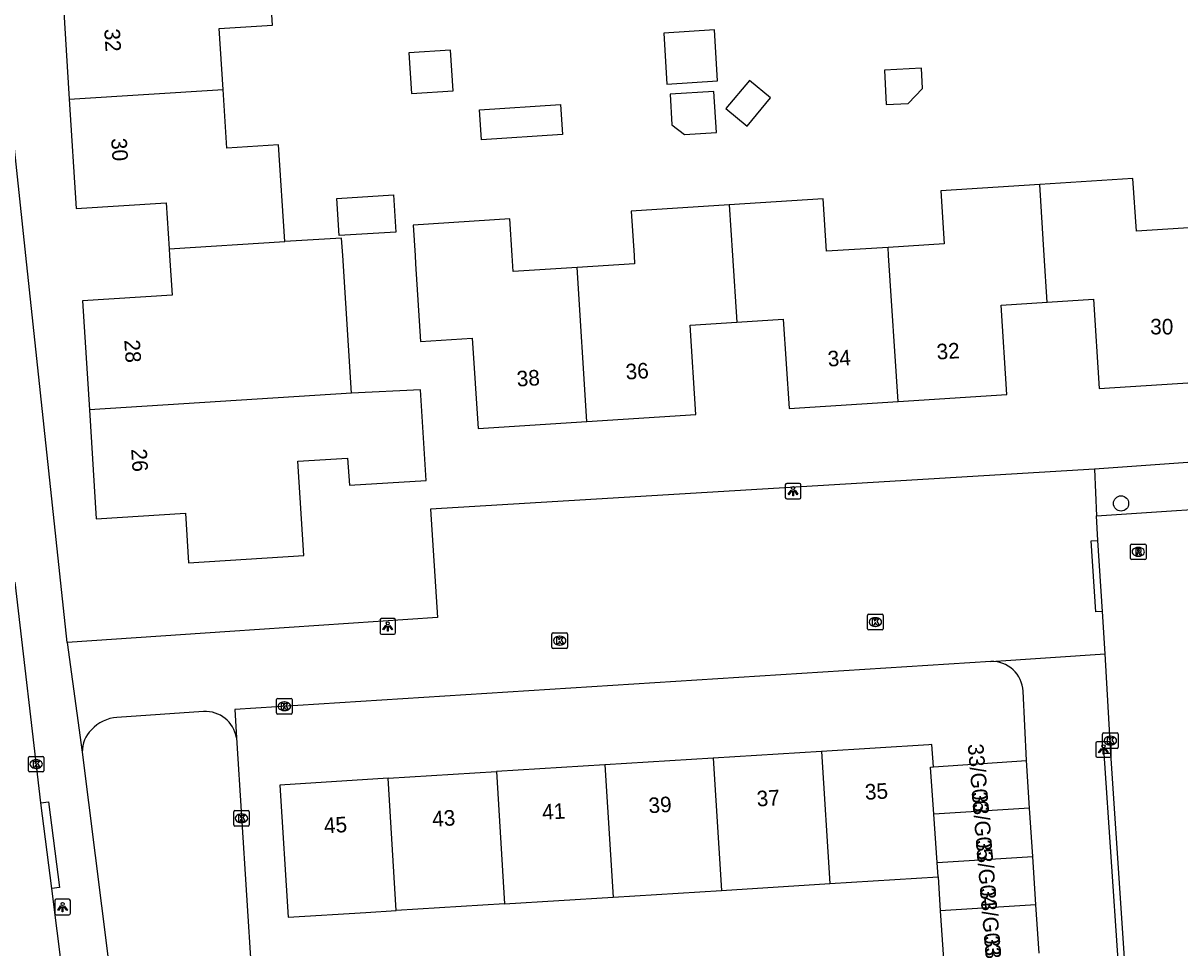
# Model space of a CAD drawing. Extents: x 159689 to 160786, y 387323 to 388339.
# Drawn here: x 160150.5 to 160224.8, y 388205.5 to 388264.9 of the extents above; entities that cross this region are included whole.
import ezdxf

# ---------------------------------------------------------------- set-up
doc = ezdxf.new("R2010")
doc.units = 0
for name, color, linetype in [('IMGEO_Boom', 7, 'Continuous'), ('IMGEO_Kolk', 7, 'Continuous'), ('IMGEO_Lichtpunt', 7, 'Continuous'), ('IMGEO_Pand', 7, 'Continuous'), ('IMGEO_Pand_nummerreeks', 7, 'Continuous'), ('IMGEO_Parkeervlak_open', 7, 'Continuous'), ('IMGEO_Rijbaan_lokaal_gesloten', 7, 'Continuous'), ('IMGEO_Rijbaan_lokaal_open', 7, 'Continuous'), ('IMGEO_Rioolput', 7, 'Continuous'), ('IMGEO_Voetpad_open', 7, 'Continuous')]:
    doc.layers.add(name, color=color, linetype=linetype)

msp = doc.modelspace()

# ---------------------------------------------------------------- linework, layer by layer
at = {"layer": 'IMGEO_Boom'}
msp.add_circle((160221.066, 388234.074), 0.489, dxfattribs=at)
at = {"layer": 'IMGEO_Kolk'}
for p, q in [((160204.787, 388226.03), (160204.787, 388226.882)), ((160204.862, 388226.956), (160205.714, 388226.956)), ((160205.275, 388226.736), (160205.3, 388226.736)), ((160205.788, 388226.882), (160205.788, 388226.03)), ((160184.511, 388224.836), (160184.511, 388225.688)), ((160184.586, 388225.762), (160185.438, 388225.762)), ((160185.512, 388225.688), (160185.512, 388224.836)), ((160205.714, 388225.956), (160204.862, 388225.956)), ((160205.298, 388226.176), (160205.273, 388226.176)), ((160185.022, 388224.982), (160184.997, 388224.982)), ((160184.999, 388225.542), (160185.024, 388225.542)), ((160185.438, 388224.762), (160184.586, 388224.762)), ((160166.824, 388220.625), (160166.824, 388221.477)), ((160166.899, 388221.551), (160167.751, 388221.551)), ((160167.312, 388221.331), (160167.337, 388221.331)), ((160167.825, 388221.477), (160167.825, 388220.625)), ((160167.751, 388220.551), (160166.899, 388220.551)), ((160167.335, 388220.771), (160167.31, 388220.771)), ((160219.88, 388218.415), (160219.88, 388219.267)), ((160219.955, 388219.341), (160220.807, 388219.341)), ((160220.368, 388219.121), (160220.393, 388219.121)), ((160220.881, 388219.267), (160220.881, 388218.415)), ((160220.807, 388218.341), (160219.955, 388218.341)), ((160220.391, 388218.561), (160220.366, 388218.561)), ((160150.883, 388216.907), (160150.883, 388217.759)), ((160150.958, 388217.833), (160151.81, 388217.833)), ((160151.371, 388217.613), (160151.396, 388217.613)), ((160151.884, 388217.759), (160151.884, 388216.907)), ((160151.81, 388216.833), (160150.958, 388216.833)), ((160151.394, 388217.053), (160151.369, 388217.053)), ((160164.069, 388213.428), (160164.069, 388214.28)), ((160164.144, 388214.354), (160164.996, 388214.354)), ((160164.557, 388214.134), (160164.582, 388214.134)), ((160165.07, 388214.28), (160165.07, 388213.428)), ((160164.996, 388213.354), (160164.144, 388213.354)), ((160164.58, 388213.574), (160164.555, 388213.574))]:
    msp.add_line(p, q, dxfattribs=at)
for points in [[(160204.787, 388226.03), (160204.787, 388226.882)], [(160204.862, 388226.956), (160205.714, 388226.956)], [(160205.108, 388226.656), (160205.231, 388226.656), (160205.231, 388226.505), (160205.361, 388226.656), (160205.525, 388226.656), (160205.379, 388226.505), (160205.532, 388226.256), (160205.38, 388226.256), (160205.295, 388226.42), (160205.231, 388226.353), (160205.231, 388226.256), (160205.108, 388226.256), (160205.108, 388226.656)], [(160205.788, 388226.882), (160205.788, 388226.03)], [(160184.511, 388224.836), (160184.511, 388225.688)], [(160184.586, 388225.762), (160185.438, 388225.762)], [(160185.512, 388225.688), (160185.512, 388224.836)], [(160205.714, 388225.956), (160204.862, 388225.956)], [(160184.832, 388225.462), (160184.955, 388225.462), (160184.955, 388225.311), (160185.085, 388225.462), (160185.249, 388225.462), (160185.103, 388225.311), (160185.256, 388225.062), (160185.104, 388225.062), (160185.019, 388225.226), (160184.955, 388225.159), (160184.955, 388225.062), (160184.832, 388225.062), (160184.832, 388225.462)], [(160185.438, 388224.762), (160184.586, 388224.762)], [(160166.824, 388220.625), (160166.824, 388221.477)], [(160166.899, 388221.551), (160167.751, 388221.551)], [(160167.145, 388221.251), (160167.268, 388221.251), (160167.268, 388221.1), (160167.398, 388221.251), (160167.562, 388221.251), (160167.416, 388221.1), (160167.569, 388220.851), (160167.417, 388220.851), (160167.332, 388221.015), (160167.268, 388220.948), (160167.268, 388220.851), (160167.145, 388220.851), (160167.145, 388221.251)], [(160167.825, 388221.477), (160167.825, 388220.625)], [(160167.751, 388220.551), (160166.899, 388220.551)], [(160219.88, 388218.415), (160219.88, 388219.267)], [(160219.955, 388219.341), (160220.807, 388219.341)], [(160220.201, 388219.041), (160220.324, 388219.041), (160220.324, 388218.89), (160220.454, 388219.041), (160220.618, 388219.041), (160220.472, 388218.89), (160220.625, 388218.641), (160220.473, 388218.641), (160220.388, 388218.805), (160220.324, 388218.738), (160220.324, 388218.641), (160220.201, 388218.641), (160220.201, 388219.041)], [(160220.881, 388219.267), (160220.881, 388218.415)], [(160220.807, 388218.341), (160219.955, 388218.341)], [(160150.883, 388216.907), (160150.883, 388217.759)], [(160150.958, 388217.833), (160151.81, 388217.833)], [(160151.204, 388217.533), (160151.327, 388217.533), (160151.327, 388217.382), (160151.457, 388217.533), (160151.621, 388217.533), (160151.475, 388217.382), (160151.628, 388217.133), (160151.476, 388217.133), (160151.391, 388217.297), (160151.327, 388217.23), (160151.327, 388217.133), (160151.204, 388217.133), (160151.204, 388217.533)], [(160151.884, 388217.759), (160151.884, 388216.907)], [(160151.81, 388216.833), (160150.958, 388216.833)], [(160164.069, 388213.428), (160164.069, 388214.28)], [(160164.144, 388214.354), (160164.996, 388214.354)], [(160164.39, 388214.054), (160164.513, 388214.054), (160164.513, 388213.903), (160164.643, 388214.054), (160164.807, 388214.054), (160164.661, 388213.903), (160164.814, 388213.654), (160164.662, 388213.654), (160164.577, 388213.818), (160164.513, 388213.751), (160164.513, 388213.654), (160164.39, 388213.654), (160164.39, 388214.054)], [(160165.07, 388214.28), (160165.07, 388213.428)], [(160164.996, 388213.354), (160164.144, 388213.354)]]:
    msp.add_lwpolyline(points, dxfattribs=at)
for centre, start, end in [((160204.864, 388226.88), 91.55205, 178.44795), ((160204.864, 388226.88), 91.55205, 178.44795), ((160205.712, 388226.88), 1.55205, 88.44795), ((160205.712, 388226.88), 1.55205, 88.44795), ((160184.588, 388225.686), 91.55205, 178.44795), ((160184.588, 388225.686), 91.55205, 178.44795), ((160185.436, 388225.686), 1.55205, 88.44795), ((160185.436, 388225.686), 1.55205, 88.44795), ((160204.864, 388226.032), 181.55205, 268.44795), ((160204.864, 388226.032), 181.55205, 268.44795), ((160205.712, 388226.032), 271.55205, 358.44795), ((160205.712, 388226.032), 271.55205, 358.44795), ((160184.588, 388224.838), 181.55205, 268.44795), ((160184.588, 388224.838), 181.55205, 268.44795), ((160185.436, 388224.838), 271.55205, 358.44795), ((160185.436, 388224.838), 271.55205, 358.44795), ((160166.901, 388221.475), 91.55205, 178.44795), ((160166.901, 388221.475), 91.55205, 178.44795), ((160167.749, 388221.475), 1.55205, 88.44795), ((160167.749, 388221.475), 1.55205, 88.44795), ((160166.901, 388220.627), 181.55205, 268.44795), ((160166.901, 388220.627), 181.55205, 268.44795), ((160167.749, 388220.627), 271.55205, 358.44795), ((160167.749, 388220.627), 271.55205, 358.44795), ((160219.957, 388219.265), 91.55205, 178.44795), ((160219.957, 388219.265), 91.55205, 178.44795), ((160220.805, 388219.265), 1.55205, 88.44795), ((160220.805, 388219.265), 1.55205, 88.44795), ((160219.957, 388218.417), 181.55205, 268.44795), ((160219.957, 388218.417), 181.55205, 268.44795), ((160220.805, 388218.417), 271.55205, 358.44795), ((160220.805, 388218.417), 271.55205, 358.44795), ((160150.96, 388217.757), 91.55205, 178.44795), ((160150.96, 388217.757), 91.55205, 178.44795), ((160151.808, 388217.757), 1.55205, 88.44795), ((160151.808, 388217.757), 1.55205, 88.44795), ((160150.96, 388216.909), 181.55205, 268.44795), ((160150.96, 388216.909), 181.55205, 268.44795), ((160151.808, 388216.909), 271.55205, 358.44795), ((160151.808, 388216.909), 271.55205, 358.44795), ((160164.146, 388214.278), 91.55205, 178.44795), ((160164.146, 388214.278), 91.55205, 178.44795), ((160164.994, 388214.278), 1.55205, 88.44795), ((160164.994, 388214.278), 1.55205, 88.44795), ((160164.146, 388213.43), 181.55205, 268.44795), ((160164.146, 388213.43), 181.55205, 268.44795), ((160164.994, 388213.43), 271.55205, 358.44795), ((160164.994, 388213.43), 271.55205, 358.44795)]:
    msp.add_arc(centre, 0.0765, start, end, dxfattribs=at)
for centre, major_axis, ratio, start_param, end_param in [((160205.274, 388226.456), (-0.387, 0.002), 0.722429, 4.712389, 7.853982), ((160205.299, 388226.456), (-0.39, 0.002), 0.717154, 1.570796, 4.712389), ((160184.998, 388225.262), (-0.387, 0.002), 0.722429, 4.712389, 7.853982), ((160185.023, 388225.262), (-0.39, 0.002), 0.717154, 1.570796, 4.712389), ((160167.311, 388221.051), (-0.387, 0.002), 0.722429, 4.712389, 7.853982), ((160167.336, 388221.051), (-0.39, 0.002), 0.717154, 1.570796, 4.712389), ((160220.367, 388218.841), (-0.387, 0.002), 0.722429, 4.712389, 7.853982), ((160220.392, 388218.841), (-0.39, 0.002), 0.717154, 1.570796, 4.712389), ((160151.37, 388217.333), (-0.387, 0.002), 0.722429, 4.712389, 7.853982), ((160151.395, 388217.333), (-0.39, 0.002), 0.717154, 1.570796, 4.712389), ((160164.556, 388213.854), (-0.387, 0.002), 0.722429, 4.712389, 7.853982), ((160164.581, 388213.854), (-0.39, 0.002), 0.717154, 1.570796, 4.712389)]:
    msp.add_ellipse(centre, major_axis=major_axis, ratio=ratio, start_param=start_param, end_param=end_param, dxfattribs=at)
at = {"layer": 'IMGEO_Lichtpunt'}
for p, q in [((160200.402, 388235.357), (160199.594, 388235.357)), ((160200.402, 388235.357), (160199.594, 388235.357)), ((160199.5, 388235.262), (160199.5, 388234.455)), ((160199.5, 388235.262), (160199.5, 388234.455)), ((160200.496, 388234.455), (160200.496, 388235.262)), ((160200.496, 388234.455), (160200.496, 388235.262)), ((160199.594, 388234.361), (160200.402, 388234.361)), ((160199.594, 388234.361), (160200.402, 388234.361)), ((160173.468, 388226.582), (160173.468, 388225.775)), ((160173.468, 388226.582), (160173.468, 388225.775)), ((160174.37, 388226.677), (160173.562, 388226.677)), ((160174.37, 388226.677), (160173.562, 388226.677)), ((160174.464, 388225.775), (160174.464, 388226.582)), ((160174.464, 388225.775), (160174.464, 388226.582)), ((160173.562, 388225.681), (160174.37, 388225.681)), ((160173.562, 388225.681), (160174.37, 388225.681)), ((160219.438, 388218.678), (160219.438, 388217.871)), ((160219.438, 388218.678), (160219.438, 388217.871)), ((160220.34, 388218.773), (160219.532, 388218.773)), ((160220.34, 388218.773), (160219.532, 388218.773)), ((160220.434, 388217.871), (160220.434, 388218.678)), ((160220.434, 388217.871), (160220.434, 388218.678)), ((160219.532, 388217.777), (160220.34, 388217.777)), ((160219.532, 388217.777), (160220.34, 388217.777)), ((160152.582, 388208.559), (160152.582, 388207.752)), ((160152.582, 388208.559), (160152.582, 388207.752)), ((160153.484, 388208.654), (160152.676, 388208.654)), ((160153.484, 388208.654), (160152.676, 388208.654)), ((160153.578, 388207.752), (160153.578, 388208.559)), ((160153.578, 388207.752), (160153.578, 388208.559)), ((160152.676, 388207.658), (160153.484, 388207.658)), ((160152.676, 388207.658), (160153.484, 388207.658))]:
    msp.add_line(p, q, dxfattribs=at)
for points in [[(160199.874, 388234.926), (160199.913, 388234.898), (160199.725, 388234.636), (160199.687, 388234.663), (160199.874, 388234.926)], [(160199.976, 388234.878), (160200.023, 388234.878), (160200.023, 388234.556), (160199.976, 388234.556), (160199.976, 388234.878)], [(160200.086, 388234.898), (160200.124, 388234.925), (160200.311, 388234.663), (160200.272, 388234.635), (160200.086, 388234.898)], [(160173.842, 388226.246), (160173.881, 388226.218), (160173.693, 388225.956), (160173.655, 388225.983), (160173.842, 388226.246)], [(160173.944, 388226.198), (160173.991, 388226.198), (160173.991, 388225.876), (160173.944, 388225.876), (160173.944, 388226.198)], [(160174.054, 388226.218), (160174.092, 388226.245), (160174.279, 388225.983), (160174.24, 388225.955), (160174.054, 388226.218)], [(160219.812, 388218.342), (160219.851, 388218.314), (160219.663, 388218.052), (160219.625, 388218.079), (160219.812, 388218.342)], [(160219.914, 388218.294), (160219.961, 388218.294), (160219.961, 388217.972), (160219.914, 388217.972), (160219.914, 388218.294)], [(160220.024, 388218.314), (160220.062, 388218.341), (160220.249, 388218.079), (160220.21, 388218.051), (160220.024, 388218.314)], [(160152.956, 388208.223), (160152.995, 388208.195), (160152.807, 388207.933), (160152.769, 388207.96), (160152.956, 388208.223)], [(160153.058, 388208.175), (160153.105, 388208.175), (160153.105, 388207.853), (160153.058, 388207.853), (160153.058, 388208.175)], [(160153.168, 388208.195), (160153.206, 388208.222), (160153.393, 388207.96), (160153.354, 388207.932), (160153.168, 388208.195)]]:
    msp.add_lwpolyline(points, dxfattribs=at)
for centre in [(160199.999, 388235.06), (160173.967, 388226.38), (160219.937, 388218.476), (160153.081, 388208.357)]:
    msp.add_circle(centre, 0.0994, dxfattribs=at)
for centre, start, end in [((160199.594, 388235.262), 90, 180), ((160199.594, 388235.262), 90, 180), ((160200.402, 388235.262), 0, 90), ((160200.402, 388235.262), 0, 90), ((160199.594, 388234.455), 180, 270), ((160199.594, 388234.455), 180, 270), ((160200.402, 388234.455), 270, 0), ((160200.402, 388234.455), 270, 360), ((160173.562, 388226.582), 90, 180), ((160173.562, 388226.582), 90, 180), ((160174.37, 388226.582), 0, 90), ((160174.37, 388226.582), 0, 90), ((160173.562, 388225.775), 180, 270), ((160173.562, 388225.775), 180, 270), ((160174.37, 388225.775), 270, 0), ((160174.37, 388225.775), 270, 360), ((160219.532, 388218.678), 90, 180), ((160219.532, 388218.678), 90, 180), ((160220.34, 388218.678), 0, 90), ((160220.34, 388218.678), 0, 90), ((160219.532, 388217.871), 180, 270), ((160219.532, 388217.871), 180, 270), ((160220.34, 388217.871), 270, 0), ((160220.34, 388217.871), 270, 360), ((160152.676, 388208.559), 90, 180), ((160152.676, 388208.559), 90, 180), ((160153.484, 388208.559), 0, 90), ((160153.484, 388208.559), 0, 90), ((160152.676, 388207.752), 180, 270), ((160152.676, 388207.752), 180, 270), ((160153.484, 388207.752), 270, 0), ((160153.484, 388207.752), 270, 360)]:
    msp.add_arc(centre, 0.0946, start, end, dxfattribs=at)
at = {"layer": 'IMGEO_Pand'}
for points in [[(160158.656, 388270.345), (160158.841, 388267.42), (160153.07, 388267.055), (160153.513, 388260.038)], [(160163.387, 388260.661), (160163.14, 388264.565), (160166.56, 388264.781), (160166.371, 388267.776), (160171.934, 388268.136), (160174.601, 388268.308)], [(160191.691, 388264.273), (160191.901, 388260.996), (160195.153, 388261.204), (160194.943, 388264.481), (160191.691, 388264.273)], [(160175.323, 388263), (160175.49, 388260.4), (160178.159, 388260.571), (160177.992, 388263.172), (160175.323, 388263)], [(160205.98, 388259.688), (160207.393, 388259.759), (160208.313, 388260.725), (160208.249, 388262.018), (160205.87, 388261.899), (160205.98, 388259.688)], [(160153.513, 388260.038), (160163.387, 388260.661)], [(160167.347, 388250.887), (160166.953, 388257.107), (160163.625, 388256.896), (160163.387, 388260.661)], [(160195.687, 388259.433), (160197.042, 388258.307), (160198.546, 388260.117), (160197.191, 388261.243), (160195.687, 388259.433)], [(160153.513, 388260.038), (160153.957, 388253.021), (160159.737, 388253.387), (160159.925, 388250.418)], [(160192.099, 388260.363), (160192.221, 388258.377), (160193.019, 388257.768), (160195.08, 388257.895), (160194.917, 388260.537), (160192.099, 388260.363)], [(160179.854, 388259.349), (160185.056, 388259.685), (160185.18, 388257.769), (160179.978, 388257.432), (160179.854, 388259.349)], [(160226.077, 388251.812), (160222.052, 388251.552), (160221.833, 388254.937), (160215.841, 388254.55)], [(160170.839, 388251.269), (160170.688, 388253.657), (160174.344, 388253.889), (160174.495, 388251.501), (160170.839, 388251.269)], [(160215.841, 388254.55), (160209.484, 388254.14), (160209.703, 388250.751), (160206.1, 388250.519)], [(160216.325, 388247.001), (160216.132, 388250), (160215.841, 388254.55)], [(160195.896, 388253.24), (160189.601, 388252.834), (160189.784, 388250), (160189.818, 388249.469), (160186.123, 388249.23)], [(160206.1, 388250.519), (160202.144, 388250.264), (160201.927, 388253.629), (160195.896, 388253.24)], [(160195.896, 388253.24), (160196.104, 388250), (160196.38, 388245.717)], [(160186.123, 388249.23), (160182.028, 388248.966), (160181.961, 388250), (160181.81, 388252.341), (160175.59, 388251.939), (160175.716, 388250), (160175.751, 388249.456), (160176.073, 388244.466), (160179.39, 388244.68), (160179.764, 388238.885), (160186.762, 388239.336)], [(160159.925, 388250.418), (160167.347, 388250.887)], [(160171.631, 388241.144), (160171.07, 388250), (160170.999, 388251.118), (160167.347, 388250.887)], [(160159.925, 388250.418), (160159.951, 388250), (160160.112, 388247.448), (160154.358, 388247.084), (160154.801, 388240.08)], [(160206.74, 388240.622), (160206.133, 388250), (160206.1, 388250.519)], [(160186.762, 388239.336), (160186.123, 388249.23)], [(160216.325, 388247.001), (160219.287, 388247.192), (160219.657, 388241.459), (160226.715, 388241.914)], [(160206.74, 388240.622), (160213.738, 388241.073), (160213.367, 388246.81), (160216.325, 388247.001)], [(160186.762, 388239.336), (160193.76, 388239.788), (160193.39, 388245.524), (160196.38, 388245.717)], [(160196.38, 388245.717), (160199.369, 388245.91), (160199.74, 388240.17), (160206.74, 388240.622)], [(160154.801, 388240.08), (160155.244, 388233.076), (160160.965, 388233.438), (160161.167, 388230.255), (160168.568, 388230.723), (160168.185, 388236.781), (160171.389, 388236.983), (160171.499, 388235.237), (160176.439, 388235.549), (160176.072, 388241.358), (160171.631, 388241.144)], [(160171.631, 388241.144), (160154.801, 388240.08)], [(160209.024, 388217.161), (160208.919, 388218.589), (160208.728, 388218.577), (160201.83, 388218.149)], [(160194.868, 388217.717), (160187.907, 388217.285)], [(160201.83, 388218.149), (160194.868, 388217.717)], [(160194.868, 388217.717), (160195.395, 388209.228)], [(160201.83, 388218.149), (160202.357, 388209.659)], [(160209.024, 388217.161), (160214.997, 388217.562)], [(160215.195, 388214.508), (160214.997, 388217.562)], [(160173.983, 388216.421), (160180.944, 388216.853)], [(160187.907, 388217.285), (160180.944, 388216.853)], [(160180.944, 388216.853), (160181.471, 388208.366)], [(160187.907, 388217.285), (160188.434, 388208.797)], [(160209.033, 388214.126), (160208.826, 388217.148), (160209.024, 388217.161)], [(160173.983, 388216.421), (160167.044, 388215.99), (160167.57, 388207.505), (160172.561, 388207.814), (160174.51, 388207.935)], [(160174.51, 388207.935), (160173.983, 388216.421)], [(160215.195, 388214.508), (160209.033, 388214.126)], [(160215.396, 388211.402), (160215.195, 388214.508)], [(160209.246, 388211.02), (160209.033, 388214.126)], [(160209.246, 388211.02), (160215.396, 388211.402)], [(160209.31, 388210.089), (160209.246, 388211.02)], [(160215.598, 388208.296), (160215.396, 388211.402)], [(160202.357, 388209.659), (160209.31, 388210.089)], [(160209.31, 388210.089), (160209.455, 388207.914)], [(160195.395, 388209.228), (160202.357, 388209.659)], [(160181.471, 388208.366), (160188.434, 388208.797)], [(160188.434, 388208.797), (160195.395, 388209.228)], [(160181.471, 388208.366), (160174.51, 388207.935)], [(160215.598, 388208.296), (160209.455, 388207.914)], [(160209.455, 388207.914), (160209.662, 388204.808)], [(160215.799, 388205.19), (160215.598, 388208.296)]]:
    msp.add_lwpolyline(points, dxfattribs=at)
at = {"layer": 'IMGEO_Parkeervlak_open'}
msp.add_lwpolyline([(160164.248, 388219.017), (160165.847, 388193.762)], dxfattribs=at)
at = {"layer": 'IMGEO_Rijbaan_lokaal_gesloten'}
for points in [[(160151.687, 388214.852), (160150.027, 388229.023)], [(160152.383, 388209.352), (160151.687, 388214.852)], [(160153.761, 388198.469), (160152.383, 388209.352)]]:
    msp.add_lwpolyline(points, dxfattribs=at)
at = {"layer": 'IMGEO_Rijbaan_lokaal_open'}
for points in [[(160219.489, 388233.285), (160230.429, 388234.002)], [(160219.585, 388231.695), (160219.489, 388233.285)], [(160219.881, 388227.131), (160219.585, 388231.695)], [(160220.041, 388224.42), (160219.881, 388227.131)], [(160220.42, 388218.017), (160220.041, 388224.42)], [(160221.733, 388198.143), (160220.42, 388218.017)]]:
    msp.add_lwpolyline(points, dxfattribs=at)
at = {"layer": 'IMGEO_Rioolput'}
for p, q in [((160221.672, 388230.541), (160221.672, 388231.393)), ((160221.747, 388231.467), (160222.599, 388231.467)), ((160222.16, 388231.247), (160222.185, 388231.247)), ((160222.673, 388231.393), (160222.673, 388230.541)), ((160222.599, 388230.467), (160221.747, 388230.467)), ((160222.183, 388230.687), (160222.158, 388230.687))]:
    msp.add_line(p, q, dxfattribs=at)
for points in [[(160221.672, 388230.541), (160221.672, 388231.393)], [(160221.747, 388231.467), (160222.599, 388231.467)], [(160222.261, 388231.165), (160222.009, 388231.167), (160222.009, 388230.767)], [(160222.009, 388230.767), (160222.133, 388230.767), (160222.133, 388230.929), (160222.144, 388230.929)], [(160222.187, 388231.086), (160222.133, 388231.086), (160222.133, 388231.005)], [(160222.133, 388231.005), (160222.185, 388231.005)], [(160222.191, 388230.9), (160222.262, 388230.767), (160222.402, 388230.767), (160222.337, 388230.893)], [(160222.673, 388231.393), (160222.673, 388230.541)], [(160222.599, 388230.467), (160221.747, 388230.467)]]:
    msp.add_lwpolyline(points, dxfattribs=at)
for centre, radius, start, end in [((160221.749, 388231.391), 0.0765, 91.55205, 178.44795), ((160221.749, 388231.391), 0.0765, 91.55205, 178.44795), ((160222.143, 388230.876), 0.0533, 26.02933, 88.69889), ((160222.169, 388231.194), 0.19, 274.7715, 282.96867), ((160222.193, 388230.99), 0.0964, 77.00612, 93.18647), ((160222.207, 388231.047), 0.0378, 276.66336, 79.67722), ((160222.26, 388231.055), 0.109, 350.36119, 89.41601), ((160222.258, 388231.055), 0.112, 277.58423, 350.98172), ((160222.242, 388230.84), 0.108, 29.51342, 73.79051), ((160222.597, 388231.391), 0.0765, 1.55205, 88.44795), ((160222.597, 388231.391), 0.0765, 1.55205, 88.44795), ((160221.749, 388230.543), 0.0765, 181.55205, 268.44795), ((160221.749, 388230.543), 0.0765, 181.55205, 268.44795), ((160222.597, 388230.543), 0.0765, 271.55205, 358.44795), ((160222.597, 388230.543), 0.0765, 271.55205, 358.44795)]:
    msp.add_arc(centre, radius, start, end, dxfattribs=at)
for centre, major_axis, ratio, start_param, end_param in [((160222.159, 388230.967), (-0.387, 0.002), 0.722429, 4.712389, 7.853982), ((160222.184, 388230.967), (-0.39, 0.002), 0.717154, 1.570796, 4.712389)]:
    msp.add_ellipse(centre, major_axis=major_axis, ratio=ratio, start_param=start_param, end_param=end_param, dxfattribs=at)
at = {"layer": 'IMGEO_Voetpad_open'}
for points in [[(160153.374, 388225.141), (160150.721, 388250), (160147.032, 388284.577)], [(160311.828, 388243.031), (160308.078, 388242.784), (160308.04, 388242.436), (160306.618, 388242.381), (160306.635, 388241.962), (160255.429, 388238.614), (160234.045, 388237.327), (160219.361, 388236.279)], [(160219.361, 388236.279), (160176.714, 388233.71), (160177.157, 388226.739), (160163.819, 388225.843), (160153.374, 388225.141)], [(160219.361, 388236.279), (160219.489, 388233.285)], [(160219.881, 388227.131), (160219.438, 388227.106), (160219.143, 388231.682), (160219.585, 388231.695)], [(160153.374, 388225.141), (160154.348, 388218.095)], [(160212.709, 388223.925), (160220.041, 388224.42)], [(160212.709, 388223.925), (160164.139, 388220.842), (160164.248, 388219.017)], [(160214.997, 388217.562), (160214.769, 388222.018)], [(160162.135, 388220.703), (160156.573, 388220.337)], [(160154.348, 388218.095), (160157.662, 388191.738)], [(160220.42, 388218.017), (160219.966, 388218.005), (160221.302, 388198.112), (160221.733, 388198.143)], [(160151.687, 388214.852), (160152.183, 388214.913), (160152.88, 388209.413), (160152.383, 388209.352)]]:
    msp.add_lwpolyline(points, dxfattribs=at)
for centre, radius, start, end in [((160212.787, 388221.943), 1.983, 2.16248, 92.25492), ((160162.263, 388218.697), 2.01, 9.16326, 93.66277), ((160156.776, 388217.824), 2.521, 94.62427, 136.98666), ((160156.233, 388218.176), 1.887, 133.55703, 182.47247)]:
    msp.add_arc(centre, radius, start, end, dxfattribs=at)

# ---------------------------------------------------------------- texts
at = {"layer": 'IMGEO_Pand_nummerreeks'}
for s, rotation, p in [('32', 273.61515, (160155.754, 388264.533)), ('30', 273.61649, (160156.198, 388257.51)), ('30', 359.79329, (160222.937, 388244.928)), ('28', 273.61911, (160157.043, 388244.563)), ('32', 3.69099, (160209.249, 388243.309)), ('34', 3.69099, (160202.253, 388242.858)), ('36', 3.69152, (160189.274, 388242.024)), ('38', 3.69152, (160182.279, 388241.573)), ('26', 273.61911, (160157.485, 388237.562)), ('33/G06', 274.82771, (160211.218, 388218.601)), ('35', 3.55195, (160204.641, 388215.038)), ('39', 3.55195, (160190.744, 388214.175)), ('37', 3.55195, (160197.692, 388214.607)), ('33/G05', 274.82771, (160211.478, 388215.518)), ('41', 3.55195, (160183.908, 388213.751)), ('45', 3.55195, (160169.897, 388212.881)), ('43', 3.55195, (160176.846, 388213.313)), ('33/G04', 274.82771, (160211.739, 388212.435)), ('33/G03', 274.82771, (160211.999, 388209.351)), ('33/G02', 274.82771, (160212.259, 388206.274))]:
    msp.add_text(s, height=1, rotation=rotation, dxfattribs=at).set_placement(p)

doc.saveas('drawing.dxf')
